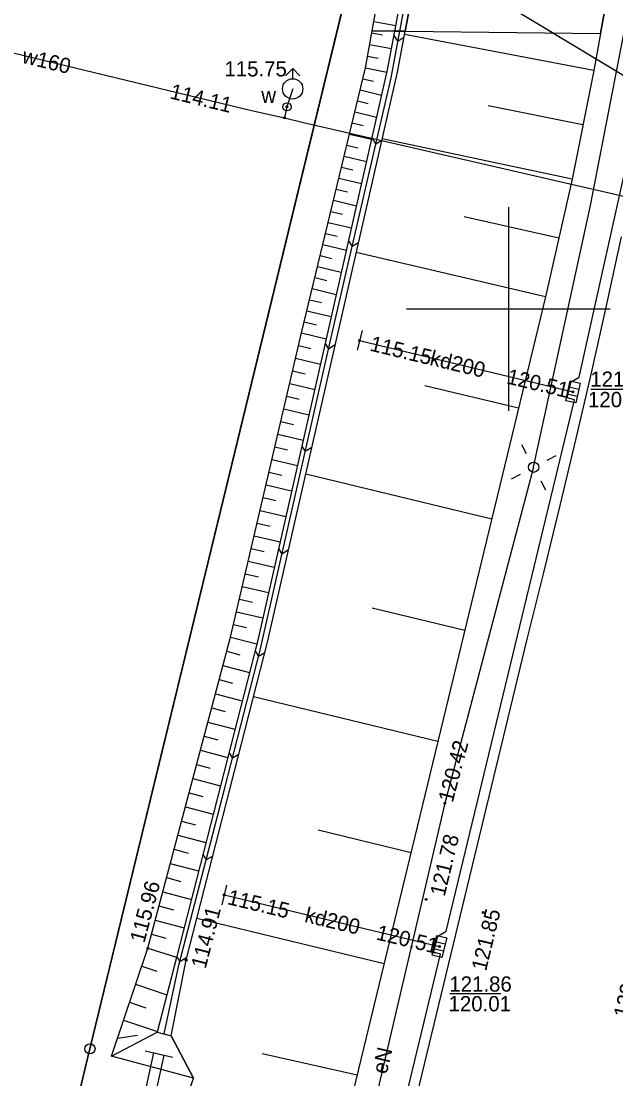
# Model space of a CAD drawing. Extents: x 6424617 to 6425697, y 5665845 to 5667190.
# Drawn here: x 6425376.1 to 6425405.3, y 5666762.2 to 5666814.1 of the extents above; entities that cross this region are included whole.
import ezdxf

# ---------------------------------------------------------------- set-up
doc = ezdxf.new("R2010")
doc.units = 0
for name, color, linetype in [('Warstwa 1', 7, 'Continuous'), ('Warstwa 10', 7, 'Continuous'), ('Warstwa 12', 7, 'Continuous'), ('Warstwa 13', 7, 'Continuous'), ('Warstwa 14', 7, 'Continuous'), ('Warstwa 15', 7, 'Continuous'), ('Warstwa 2', 7, 'Continuous'), ('Warstwa 20', 7, 'Continuous'), ('Warstwa 21', 7, 'Continuous'), ('Warstwa 22', 7, 'Continuous'), ('Warstwa 25', 7, 'Continuous'), ('Warstwa 4', 7, 'Continuous'), ('Warstwa 47', 7, 'Continuous'), ('Warstwa 5', 7, 'Continuous'), ('Warstwa 6', 7, 'Continuous'), ('Warstwa 63', 7, 'Continuous'), ('Warstwa 8', 7, 'Continuous'), ('Warstwa 9', 7, 'Continuous')]:
    doc.layers.add(name, color=color, linetype=linetype)

msp = doc.modelspace()

# ---------------------------------------------------------------- linework, layer by layer
at = {"layer": 'Warstwa 1'}
for p, q in [((6425356.96, 5666840.82), (6425437.407, 5666792.342)), ((6425392.62, 5666819.33), (6425437.407, 5666792.342)), ((6425379.44, 5666763.67), (6425392.36, 5666816.84)), ((6425379.44, 5666763.67), (6425392.36, 5666816.84)), ((6425335.03, 5666581.17), (6425379.44, 5666763.67)), ((6425335.03, 5666581.17), (6425379.44, 5666763.67))]:
    msp.add_line(p, q, dxfattribs=at)
at = {"layer": 'Warstwa 10'}
msp.add_lwpolyline([(6425382.147, 5666763.571), (6425383.513, 5666763.269)], dxfattribs=at)
msp.add_circle((6425379.44, 5666763.67), 0.25, dxfattribs=at)
at = {"layer": 'Warstwa 12'}
for points in [[(6425370.039, 5666813.938), (6425387.31, 5666809.77), (6425389, 5666809.39), (6425389.94, 5666809.16), (6425413.05, 5666803.84), (6425452.77, 5666794.86), (6425453.27, 5666794.75), (6425458.15, 5666793.91), (6425464.86, 5666780.98), (6425473.36, 5666764.58), (6425477.31, 5666756.9), (6425480.06, 5666751.33), (6425480.34, 5666750.9), (6425482.08, 5666747.32), (6425482.35, 5666746.82), (6425489.3, 5666733.13), (6425489.42, 5666732.92), (6425489.79, 5666732.34)], [(6425401.24, 5666792.23), (6425404.03, 5666805.08), (6425405.669, 5666813.508)], [(6425389.4, 5666810.81), (6425389.12, 5666809.93), (6425389, 5666809.39)], [(6425392.69, 5666798.46), (6425403.17, 5666795.93)], [(6425401.24, 5666792.23), (6425396.87, 5666775.73), (6425393.4, 5666760.9), (6425390.79, 5666748.47), (6425386.49, 5666731.59), (6425383.16, 5666719.41), (6425380.89, 5666707.72), (6425375.91, 5666688.28), (6425371.5, 5666668.86)], [(6425386.03, 5666771.23), (6425396.61, 5666768.7)]]:
    msp.add_lwpolyline(points, dxfattribs=at)
at = {"layer": 'Warstwa 14'}
for p, q in [((6425406.549, 5666796.056), (6425404.042, 5666796.056)), ((6425399.628, 5666766.366), (6425397.121, 5666766.366))]:
    msp.add_line(p, q, dxfattribs=at)
for centre in [(6425389.12, 5666809.93), (6425389, 5666809.39), (6425392.69, 5666798.46), (6425402.927, 5666795.989), (6425403.17, 5666795.93), (6425396.87, 5666775.73), (6425386.03, 5666771.23), (6425396.367, 5666768.758), (6425396.61, 5666768.7)]:
    msp.add_circle(centre, 0.045, dxfattribs=at)
at = {"layer": 'Warstwa 2'}
msp.add_circle((6425401.24, 5666792.23), 0.25, dxfattribs=at)
at = {"layer": 'Warstwa 20'}
for points in [[(6425314.103, 5667029.211), (6425315.581, 5667026.396), (6425321.09, 5667017.329), (6425326.707, 5667009.007), (6425332.328, 5667001.644), (6425369.012, 5666954.157), (6425382.127, 5666936.484), (6425388.892, 5666925.984), (6425393.247, 5666917.98), (6425397.216, 5666909.432), (6425400.558, 5666900.834), (6425403.756, 5666890.579), (6425406.309, 5666879.499), (6425407.78, 5666870.067), (6425408.67, 5666859.825), (6425408.853, 5666850.565), (6425408.345, 5666840.039), (6425407.685, 5666833.993), (6425407.004, 5666828.248), (6425405.898, 5666821.141), (6425404.522, 5666813.522)], [(6425393.298, 5666813.657), (6425395.438, 5666825.508), (6425396.774, 5666840.178), (6425397.83, 5666855.444), (6425397.308, 5666867.017), (6425395.387, 5666881.357), (6425392.961, 5666891.594), (6425389.511, 5666903.33), (6425384.19, 5666917.231), (6425380.005, 5666924.769), (6425372.43, 5666937.379), (6425363.259, 5666950.219), (6425359.316, 5666956.212), (6425352.524, 5666966.198), (6425341.504, 5666981.912), (6425329.825, 5666997.688), (6425317.161, 5667014.853), (6425313.991, 5667019.921)], [(6425404.522, 5666813.522), (6425404.196, 5666811.714), (6425403.132, 5666806.373), (6425401.821, 5666800.594), (6425391.249, 5666756.921), (6425390.59, 5666754.182), (6425344.776, 5666564.747), (6425344.652, 5666564.235)], [(6425384.533, 5666762.234), (6425380.501, 5666763.307), (6425382.277, 5666768.607), (6425386.344, 5666783.888), (6425389.835, 5666798.83), (6425392.971, 5666811.848), (6425393.298, 5666813.657)]]:
    msp.add_lwpolyline(points, dxfattribs=at)
at = {"layer": 'Warstwa 21'}
for p, q in [((6425392.808, 5666798.946), (6425392.572, 5666797.974)), ((6425386.147, 5666771.716), (6425385.913, 5666770.744))]:
    msp.add_line(p, q, dxfattribs=at)
for points in [[(6425314.038, 5667023.847), (6425318.834, 5667016.073), (6425331.461, 5666998.529), (6425342.663, 5666983.502), (6425354.15, 5666967.599), (6425365.232, 5666951.474), (6425373.98, 5666938.422), (6425381.71, 5666925.538), (6425385.644, 5666917.945), (6425391.142, 5666903.901), (6425395.001, 5666891.557), (6425397.184, 5666881.754), (6425399.285, 5666866.812), (6425399.444, 5666855.685), (6425398.462, 5666840.068), (6425397.038, 5666824.899), (6425394.925, 5666813.637)], [(6425314.027, 5667022.896), (6425318.409, 5667015.8), (6425331.056, 5666998.236), (6425342.258, 5666983.209), (6425353.745, 5666967.307), (6425364.827, 5666951.201), (6425373.555, 5666938.149), (6425381.265, 5666925.286), (6425385.18, 5666917.733), (6425390.679, 5666903.729), (6425394.518, 5666891.426), (6425396.682, 5666881.663), (6425398.785, 5666866.781), (6425398.944, 5666855.694), (6425397.963, 5666840.107), (6425396.539, 5666824.968), (6425394.409, 5666813.644)], [(6425334.917, 5666564.352), (6425335.752, 5666567.813), (6425337.651, 5666568.507), (6425338.043, 5666570.781), (6425336.841, 5666572.216), (6425338.207, 5666577.69), (6425353.108, 5666637.3), (6425362.223, 5666676.199), (6425366.904, 5666695.59), (6425372.943, 5666720.9), (6425378.889, 5666746.05), (6425381.38, 5666757.139), (6425382.211, 5666759.415), (6425384.025, 5666760.723), (6425384.533, 5666762.234), (6425383.43, 5666764.314), (6425384.167, 5666768.022), (6425388.16, 5666783.635), (6425394.548, 5666811.629), (6425394.925, 5666813.637)], [(6425394.409, 5666813.644), (6425394.05, 5666811.738), (6425387.682, 5666783.744), (6425383.689, 5666768.151), (6425382.743, 5666764.487), (6425383.43, 5666764.314)]]:
    msp.add_lwpolyline(points, dxfattribs=at)
at = {"layer": 'Warstwa 22'}
msp.add_lwpolyline([(6425382.586, 5666763.474), (6425383.074, 5666763.366), (6425382.424, 5666760.436), (6425381.936, 5666760.544)], close=True, dxfattribs=at)
at = {"layer": 'Warstwa 25'}
for centre in [(6425395.955, 5666771.01), (6425398.764, 5666770.37), (6425382.277, 5666768.607), (6425384.167, 5666768.022)]:
    msp.add_circle(centre, 0.045, dxfattribs=at)
at = {"layer": 'Warstwa 4'}
for p, q in [((6425403.452, 5666796.047), (6425402.964, 5666796.155)), ((6425403.376, 5666795.705), (6425402.888, 5666795.813)), ((6425396.894, 5666768.812), (6425396.408, 5666768.928)), ((6425396.812, 5666768.472), (6425396.326, 5666768.588))]:
    msp.add_line(p, q, dxfattribs=at)
for points in [[(6425389.046, 5666811.456), (6425389.4, 5666811.81)], [(6425389.754, 5666811.456), (6425389.4, 5666811.81)], [(6425389.4, 5666811.31), (6425389.4, 5666811.81)], [(6425400.892, 5666792.895), (6425400.66, 5666793.338)], [(6425401.905, 5666792.578), (6425402.348, 5666792.81)], [(6425400.575, 5666791.882), (6425400.132, 5666791.65)], [(6425401.588, 5666791.565), (6425401.82, 5666791.122)]]:
    msp.add_lwpolyline(points, dxfattribs=at)
for points in [[(6425403.522, 5666796.364), (6425403.306, 5666795.388), (6425402.818, 5666795.496), (6425403.034, 5666796.472)], [(6425396.97, 5666769.128), (6425396.736, 5666768.155), (6425396.25, 5666768.272), (6425396.484, 5666769.245)]]:
    msp.add_lwpolyline(points, close=True, dxfattribs=at)
for centre, radius in [((6425389.4, 5666810.81), 0.5), ((6425389.12, 5666809.93), 0.2)]:
    msp.add_circle(centre, radius, dxfattribs=at)
at = {"layer": 'Warstwa 47'}
for points in [[(6425314.103, 5667029.211), (6425315.581, 5667026.396), (6425321.09, 5667017.329), (6425326.707, 5667009.007), (6425332.328, 5667001.644), (6425369.012, 5666954.157), (6425382.127, 5666936.484), (6425388.892, 5666925.984), (6425393.247, 5666917.98), (6425397.216, 5666909.432), (6425400.558, 5666900.834), (6425403.756, 5666890.579), (6425406.309, 5666879.499), (6425407.78, 5666870.067), (6425408.67, 5666859.825), (6425408.853, 5666850.565), (6425408.345, 5666840.039), (6425407.685, 5666833.993), (6425407.004, 5666828.248), (6425405.898, 5666821.141), (6425404.522, 5666813.522)], [(6425404.522, 5666813.522), (6425404.196, 5666811.714), (6425403.132, 5666806.373), (6425401.821, 5666800.594), (6425391.249, 5666756.921), (6425390.59, 5666754.182), (6425344.776, 5666564.747), (6425344.652, 5666564.235)]]:
    msp.add_lwpolyline(points, dxfattribs=at)
at = {"layer": 'Warstwa 6'}
for points in [[(6425493.084, 5667022.41), (6425437.407, 5666792.342), (6425392.62, 5666819.33), (6425356.96, 5666840.82), (6425364.08, 5666857.99), (6425325.81, 5666937.38), (6425352.9, 5666950.36), (6425340.11, 5666976.98), (6425316.39, 5667007.21), (6425286.52, 5667014.65), (6425266.76, 5667059.81), (6425269.791, 5667072.474)], [(6425244.275, 5666264.977), (6425279.037, 5666410.906), (6425312.219, 5666546.795), (6425313.029, 5666550.146), (6425358.794, 5666739.45), (6425345.837, 5666783.728), (6425348.185, 5666793.45), (6425355.292, 5666837.846), (6425351.457, 5666842.463), (6425355.995, 5666841.398), (6425356.96, 5666840.82), (6425392.62, 5666819.33), (6425392.36, 5666816.84), (6425379.44, 5666763.67), (6425335.03, 5666581.17), (6425333.09, 5666581.65), (6425294.11, 5666422.45), (6425272.8, 5666335.34)], [(6425353.441, 5666367.596), (6425363.818, 5666408.694), (6425377.52, 5666465.123), (6425381.456, 5666483.847), (6425392.009, 5666527.133), (6425393.198, 5666530.378), (6425400.851, 5666561.248), (6425407.267, 5666589.052), (6425348.172, 5666604.865), (6425360.791, 5666657.874), (6425420.309, 5666643.115), (6425424.332, 5666659.157), (6425447.915, 5666756.464), (6425449.817, 5666764.101), (6425450.35, 5666766.844), (6425453.13, 5666778.441), (6425454.155, 5666782.149), (6425437.407, 5666792.342), (6425392.62, 5666819.33)], [(6425392.36, 5666816.84), (6425379.44, 5666763.67), (6425335.03, 5666581.17), (6425333.09, 5666581.65), (6425294.11, 5666422.45), (6425272.8, 5666335.34)], [(6425378.613, 5666693.628), (6425384.451, 5666717.781), (6425384.102, 5666717.877), (6425384.316, 5666718.664), (6425384.711, 5666718.896), (6425390.549, 5666743.069), (6425390.22, 5666743.155), (6425390.424, 5666743.931), (6425390.829, 5666744.174), (6425396.667, 5666768.327), (6425396.318, 5666768.423), (6425396.532, 5666769.199), (6425396.937, 5666769.442), (6425403.25, 5666795.547), (6425402.882, 5666795.643), (6425403.086, 5666796.43), (6425403.48, 5666796.653), (6425406.138, 5666808.659)]]:
    msp.add_lwpolyline(points, dxfattribs=at)
at = {"layer": 'Warstwa 63'}
for p, q in [((6425400, 5666805), (6425400, 5666795)), ((6425405, 5666800), (6425395, 5666800))]:
    msp.add_line(p, q, dxfattribs=at)
at = {"layer": 'Warstwa 8'}
for p, q in [((6425404.833, 5666800.237), (6425405.552, 5666803.542)), ((6425404.093, 5666796.936), (6425404.833, 5666800.237)), ((6425403.331, 5666793.641), (6425404.093, 5666796.936)), ((6425402.548, 5666790.35), (6425403.331, 5666793.641)), ((6425401.743, 5666787.065), (6425402.548, 5666790.35)), ((6425400.917, 5666783.785), (6425401.743, 5666787.065)), ((6425347.831, 5666564.197), (6425400.917, 5666783.785))]:
    msp.add_line(p, q, dxfattribs=at)
msp.add_lwpolyline([(6425389.94, 5666809.16), (6425413.05, 5666803.84), (6425452.77, 5666794.86), (6425453.27, 5666794.75)], dxfattribs=at)
at = {"layer": 'Warstwa 9'}
for p, q in [((6425394.667, 5666813.641), (6425396.785, 5666824.928)), ((6425393.382, 5666814.125), (6425394.462, 5666813.93)), ((6425393.28, 5666813.556), (6425393.817, 5666813.458)), ((6425394.241, 5666811.346), (6425394.667, 5666813.641)), ((6425394.369, 5666813.43), (6425394.573, 5666813.133)), ((6425394.869, 5666813.336), (6425394.573, 5666813.133)), ((6425404.196, 5666811.714), (6425394.896, 5666813.485)), ((6425393.177, 5666812.986), (6425394.248, 5666812.793)), ((6425393.074, 5666812.417), (6425393.605, 5666812.313)), ((6425392.971, 5666811.848), (6425394.025, 5666811.626)), ((6425391.326, 5666798.754), (6425394.241, 5666811.346)), ((6425392.84, 5666811.306), (6425393.369, 5666811.186)), ((6425392.71, 5666810.763), (6425393.771, 5666810.508)), ((6425392.579, 5666810.22), (6425393.113, 5666810.092)), ((6425392.448, 5666809.678), (6425393.523, 5666809.42)), ((6425403.664, 5666809.044), (6425399.006, 5666809.982)), ((6425392.318, 5666809.136), (6425392.858, 5666809.006)), ((6425392.187, 5666808.594), (6425393.276, 5666808.333)), ((6425393.291, 5666808.403), (6425393.487, 5666808.089)), ((6425393.782, 5666808.274), (6425393.487, 5666808.089)), ((6425403.132, 5666806.373), (6425393.801, 5666808.357)), ((6425392.056, 5666808.052), (6425392.604, 5666807.92)), ((6425391.926, 5666807.509), (6425393.028, 5666807.244)), ((6425391.795, 5666806.966), (6425392.35, 5666806.833)), ((6425391.664, 5666806.424), (6425392.78, 5666806.156)), ((6425391.534, 5666805.882), (6425392.095, 5666805.747)), ((6425391.403, 5666805.339), (6425392.533, 5666805.068)), ((6425391.272, 5666804.796), (6425391.841, 5666804.66)), ((6425402.477, 5666803.484), (6425397.82, 5666804.524)), ((6425391.142, 5666804.254), (6425392.285, 5666803.98)), ((6425391.011, 5666803.712), (6425391.586, 5666803.574)), ((6425390.88, 5666803.169), (6425392.038, 5666802.891)), ((6425392.142, 5666803.352), (6425392.323, 5666803.062)), ((6425392.638, 5666803.258), (6425392.323, 5666803.062)), ((6425390.75, 5666802.626), (6425391.332, 5666802.487)), ((6425401.821, 5666800.594), (6425392.526, 5666802.77)), ((6425390.619, 5666802.084), (6425391.79, 5666801.804)), ((6425390.488, 5666801.542), (6425391.078, 5666801.401)), ((6425390.358, 5666801), (6425391.543, 5666800.716)), ((6425390.227, 5666800.458), (6425390.823, 5666800.314)), ((6425390.096, 5666799.915), (6425391.295, 5666799.627)), ((6425389.966, 5666799.373), (6425390.568, 5666799.228)), ((6425387.801, 5666783.252), (6425391.326, 5666798.754)), ((6425389.835, 5666798.83), (6425391.048, 5666798.542)), ((6425389.69, 5666798.208), (6425390.298, 5666798.064)), ((6425390.993, 5666798.301), (6425391.162, 5666798.034)), ((6425391.493, 5666798.242), (6425391.162, 5666798.034)), ((6425389.544, 5666797.585), (6425390.766, 5666797.3)), ((6425389.398, 5666796.962), (6425390.011, 5666796.82)), ((6425389.253, 5666796.34), (6425390.482, 5666796.053)), ((6425400.5, 5666795.135), (6425395.892, 5666796.232)), ((6425389.108, 5666795.717), (6425389.724, 5666795.574)), ((6425388.962, 5666795.094), (6425390.198, 5666794.807)), ((6425388.817, 5666794.472), (6425389.436, 5666794.327)), ((6425388.671, 5666793.849), (6425389.915, 5666793.559)), ((6425388.526, 5666793.226), (6425389.149, 5666793.081)), ((6425389.849, 5666793.27), (6425390.018, 5666793.002)), ((6425390.344, 5666793.207), (6425390.018, 5666793.002)), ((6425388.38, 5666792.604), (6425389.631, 5666792.312)), ((6425388.235, 5666791.982), (6425388.862, 5666791.835)), ((6425399.178, 5666789.676), (6425390.043, 5666791.888)), ((6425388.09, 5666791.359), (6425389.347, 5666791.066)), ((6425387.944, 5666790.737), (6425388.575, 5666790.59)), ((6425387.799, 5666790.114), (6425389.064, 5666789.819)), ((6425387.654, 5666789.492), (6425388.288, 5666789.343)), ((6425387.508, 5666788.869), (6425388.78, 5666788.572)), ((6425387.362, 5666788.246), (6425388, 5666788.098)), ((6425388.704, 5666788.238), (6425388.874, 5666787.97)), ((6425389.195, 5666788.172), (6425388.874, 5666787.97)), ((6425387.217, 5666787.624), (6425388.496, 5666787.325)), ((6425387.072, 5666787.001), (6425387.713, 5666786.851)), ((6425386.926, 5666786.378), (6425388.213, 5666786.078)), ((6425386.78, 5666785.756), (6425387.426, 5666785.605)), ((6425397.856, 5666784.217), (6425393.307, 5666785.318)), ((6425386.635, 5666785.133), (6425387.929, 5666784.831)), ((6425386.49, 5666784.51), (6425387.136, 5666784.354)), ((6425386.344, 5666783.888), (6425387.636, 5666783.566)), ((6425386.046, 5666776.423), (6425387.801, 5666783.252)), ((6425386.159, 5666783.194), (6425386.807, 5666783.027)), ((6425387.55, 5666783.228), (6425387.721, 5666782.94)), ((6425388.029, 5666783.122), (6425387.721, 5666782.94)), ((6425385.974, 5666782.499), (6425387.274, 5666782.154)), ((6425385.79, 5666781.805), (6425386.443, 5666781.631)), ((6425385.605, 5666781.11), (6425386.918, 5666780.761)), ((6425396.535, 5666778.758), (6425387.474, 5666780.952)), ((6425385.42, 5666780.415), (6425386.08, 5666780.24)), ((6425385.235, 5666779.72), (6425386.561, 5666779.368)), ((6425385.05, 5666779.026), (6425385.716, 5666778.848)), ((6425384.865, 5666778.331), (6425386.204, 5666777.975)), ((6425386.269, 5666778.225), (6425386.436, 5666777.942)), ((6425386.752, 5666778.128), (6425386.436, 5666777.942)), ((6425384.68, 5666777.636), (6425385.353, 5666777.458)), ((6425384.495, 5666776.942), (6425385.848, 5666776.583)), ((6425383.814, 5666767.783), (6425386.046, 5666776.423)), ((6425384.31, 5666776.248), (6425384.99, 5666776.067)), ((6425384.126, 5666775.553), (6425385.491, 5666775.19)), ((6425383.941, 5666774.858), (6425384.627, 5666774.676)), ((6425395.214, 5666773.298), (6425390.648, 5666774.404)), ((6425383.756, 5666774.164), (6425385.135, 5666773.798)), ((6425383.571, 5666773.47), (6425384.264, 5666773.286)), ((6425383.386, 5666772.775), (6425384.778, 5666772.405)), ((6425384.987, 5666773.218), (6425385.148, 5666772.945)), ((6425385.475, 5666773.138), (6425385.148, 5666772.945)), ((6425383.201, 5666772.08), (6425383.9, 5666771.894)), ((6425383.016, 5666771.385), (6425384.421, 5666771.012)), ((6425382.831, 5666770.691), (6425383.537, 5666770.503)), ((6425382.647, 5666769.996), (6425384.065, 5666769.619)), ((6425393.892, 5666767.839), (6425384.69, 5666770.067)), ((6425382.462, 5666769.302), (6425383.171, 5666769.1)), ((6425382.277, 5666768.607), (6425383.696, 5666768.18)), ((6425383.704, 5666768.208), (6425383.857, 5666767.948)), ((6425384.2, 5666768.15), (6425383.857, 5666767.948)), ((6425381.981, 5666767.724), (6425382.719, 5666767.488)), ((6425383.087, 5666764.401), (6425383.814, 5666767.783)), ((6425381.685, 5666766.84), (6425383.218, 5666766.327)), ((6425381.389, 5666765.957), (6425382.187, 5666765.69)), ((6425381.093, 5666765.074), (6425382.751, 5666764.519)), ((6425380.797, 5666764.191), (6425381.772, 5666764.347)), ((6425384.533, 5666762.234), (6425383.43, 5666764.314)), ((6425392.57, 5666762.38), (6425387.899, 5666763.421))]:
    msp.add_line(p, q, dxfattribs=at)
for points in [[(6425396.539, 5666824.968), (6425394.409, 5666813.644), (6425393.298, 5666813.657), (6425395.438, 5666825.508)], [(6425396.539, 5666824.968), (6425394.409, 5666813.644), (6425394.925, 5666813.637), (6425397.038, 5666824.899)], [(6425397.038, 5666824.899), (6425394.925, 5666813.637), (6425404.522, 5666813.522), (6425405.898, 5666821.141)], [(6425353.108, 5666637.3), (6425362.223, 5666676.199), (6425366.904, 5666695.59), (6425372.943, 5666720.9), (6425378.889, 5666746.05), (6425381.38, 5666757.139), (6425382.211, 5666759.415), (6425384.025, 5666760.723), (6425384.533, 5666762.234), (6425383.43, 5666764.314), (6425384.167, 5666768.022), (6425388.16, 5666783.635), (6425394.548, 5666811.629), (6425394.925, 5666813.637), (6425404.522, 5666813.522), (6425404.196, 5666811.714), (6425403.132, 5666806.373), (6425401.821, 5666800.594), (6425391.249, 5666756.921), (6425390.59, 5666754.182), (6425344.776, 5666564.747)], [(6425380.501, 5666763.307), (6425382.743, 5666764.487)]]:
    msp.add_lwpolyline(points, dxfattribs=at)
for points in [[(6425394.409, 5666813.644), (6425394.05, 5666811.738), (6425387.682, 5666783.744), (6425383.689, 5666768.151), (6425382.743, 5666764.487), (6425383.43, 5666764.314), (6425384.533, 5666762.234), (6425380.501, 5666763.307), (6425382.277, 5666768.607), (6425386.344, 5666783.888), (6425389.835, 5666798.83), (6425392.971, 5666811.848), (6425393.298, 5666813.657)], [(6425394.409, 5666813.644), (6425394.05, 5666811.738), (6425387.682, 5666783.744), (6425383.689, 5666768.151), (6425382.743, 5666764.487), (6425383.43, 5666764.314), (6425384.167, 5666768.022), (6425388.16, 5666783.635), (6425394.548, 5666811.629), (6425394.925, 5666813.637)]]:
    msp.add_lwpolyline(points, close=True, dxfattribs=at)

# ---------------------------------------------------------------- texts
at = {"layer": 'Warstwa 13'}
for s, rotation, p in [('w160', 346.4332, (6425376.061, 5666812.098)), ('kd200', 346.4275, (6425396.096, 5666797.259)), ('kd200', 346.5535, (6425389.946, 5666769.908)), ('eN', 76.8279, (6425394.017, 5666762.396))]:
    msp.add_text(s, height=0.75, rotation=rotation, dxfattribs=at).set_placement(p)
at = {"layer": 'Warstwa 14'}
for s, rotation, p in [('114.11', 346.4332, (6425383.326, 5666810.346)), ('115.15', 346.4275, (6425393.152, 5666797.963)), ('120.51', 346.4275, (6425399.872, 5666796.35)), ('120.42', 75.1663, (6425397.261, 5666775.73)), ('115.15', 346.5535, (6425386.15, 5666770.782)), ('120.51', 346.5535, (6425393.462, 5666769.047))]:
    msp.add_text(s, height=0.75, rotation=rotation, dxfattribs=at).set_placement(p)
for p in [(6425403.91, 5666795.18), (6425397.06, 5666765.513)]:
    msp.add_text('120.01', height=0.75, dxfattribs=at).set_placement(p)
at = {"layer": 'Warstwa 15'}
for s, p in [('115.75', (6425386.046, 5666811.419)), ('121.86', (6425404.022, 5666796.18)), ('121.86', (6425397.098, 5666766.48))]:
    msp.add_text(s, height=0.75, dxfattribs=at).set_placement(p)
at = {"layer": 'Warstwa 25'}
for s, rotation, p in [('121.78', 76.4039, (6425396.864, 5666771.119)), ('115.96', 75.0976, (6425382.111, 5666768.833)), ('114.91', 75.6533, (6425385.122, 5666767.572)), ('121.85', 76.4097, (6425398.901, 5666767.455)), ('122.04', 76.4097, (6425405.882, 5666765.139))]:
    msp.add_text(s, height=0.75, rotation=rotation, dxfattribs=at).set_placement(p)
at = {"layer": 'Warstwa 5'}
msp.add_text('w', height=0.75, dxfattribs=at).set_placement((6425387.858, 5666810.123))

doc.saveas('drawing.dxf')
